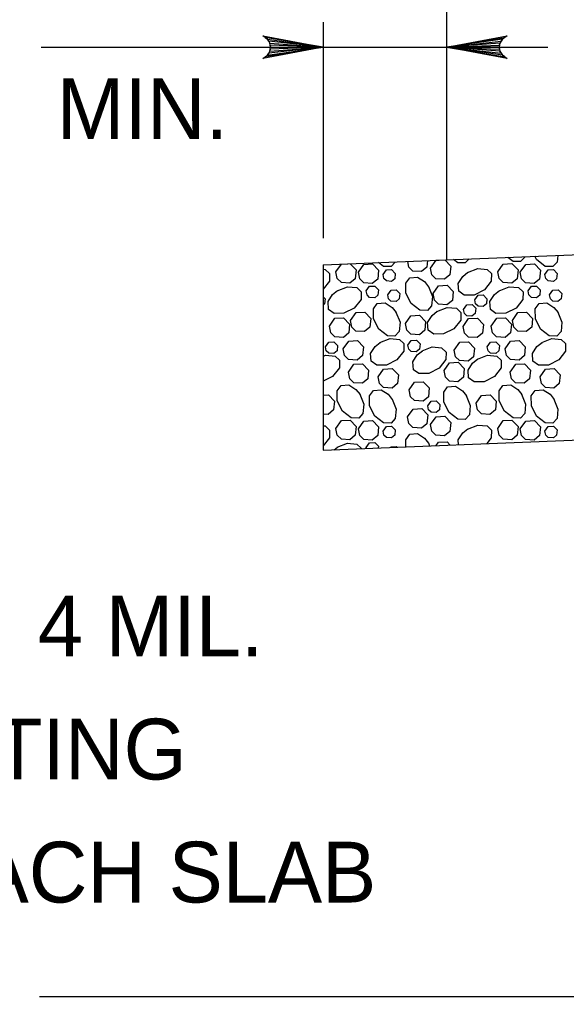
# Model space of a CAD drawing. Extents: x 636530 to 644067, y 294168 to 299122.
# Drawn here: x 639604.75 to 639631.77, y 297998.64 to 298046.86 of the extents above; entities that cross this region are included whole.
import ezdxf

# ---------------------------------------------------------------- set-up
doc = ezdxf.new("R2010")
doc.units = 0
doc.layers.add('1', color=7, linetype='Continuous')

msp = doc.modelspace()

# ---------------------------------------------------------------- linework, layer by layer
at = {"layer": '1'}
for p, q in [((639625.848, 298055.322), (639625.848, 298035.002)), ((639619.752, 298046.734), (639619.752, 298036.072)), ((639605.818, 298045.497), (639630.845, 298045.497)), ((639625.848, 298035.002), (639744.638, 298039.753)), ((639619.752, 298034.758), (639625.848, 298035.002)), ((639619.752, 298034.758), (639619.752, 298025.606)), ((639619.752, 298025.606), (639744.912, 298030.613)), ((639605.738, 297998.644), (639644.858, 297998.644))]:
    msp.add_line(p, q, dxfattribs=at)
for points in [[(639619.752, 298045.497), (639616.769, 298044.937), (639616.884, 298045.017), (639616.999, 298045.097), (639617.059, 298045.197), (639617.118, 298045.297), (639617.135, 298045.397), (639617.152, 298045.497), (639617.135, 298045.597), (639617.118, 298045.697), (639617.059, 298045.797), (639616.999, 298045.897), (639616.884, 298045.976), (639616.769, 298046.056), (639619.752, 298045.497), (639616.884, 298045.976), (639616.999, 298045.897), (639619.752, 298045.497), (639617.059, 298045.797), (639617.118, 298045.697), (639619.752, 298045.497), (639617.135, 298045.597), (639617.152, 298045.497), (639619.752, 298045.497), (639617.135, 298045.397), (639617.118, 298045.297), (639619.752, 298045.497), (639617.059, 298045.197), (639616.999, 298045.097), (639619.752, 298045.497), (639616.884, 298045.017)], [(639625.848, 298045.497), (639628.831, 298046.056), (639628.716, 298045.976), (639628.601, 298045.897), (639628.541, 298045.797), (639628.482, 298045.697), (639628.465, 298045.597), (639628.448, 298045.497), (639628.465, 298045.397), (639628.482, 298045.297), (639628.541, 298045.197), (639628.601, 298045.097), (639628.716, 298045.017), (639628.831, 298044.937), (639625.848, 298045.497), (639628.716, 298045.017), (639628.601, 298045.097), (639625.848, 298045.497), (639628.541, 298045.197), (639628.482, 298045.297), (639625.848, 298045.497), (639628.465, 298045.397), (639628.448, 298045.497), (639625.848, 298045.497), (639628.465, 298045.597), (639628.482, 298045.697), (639625.848, 298045.497), (639628.541, 298045.797), (639628.601, 298045.897), (639625.848, 298045.497), (639628.716, 298045.976)], [(639623.311, 298034.9), (639623.31, 298034.889), (639623.101, 298034.67), (639622.726, 298034.677), (639622.483, 298034.867)], [(639624.906, 298034.964), (639624.874, 298034.639), (639624.608, 298034.419), (639624.184, 298034.449), (639623.985, 298034.643), (639623.93, 298034.925)], [(639625.056, 298034.596), (639625.325, 298034.978), (639625.479, 298034.987)], [(639625.759, 298034.998), (639626.053, 298034.693), (639626.01, 298034.259), (639625.745, 298034.039), (639625.321, 298034.07), (639625.121, 298034.263), (639625.057, 298034.595)], [(639626.956, 298035.046), (639626.769, 298034.849), (639626.394, 298034.856), (639626.19, 298035.015)], [(639629.713, 298035.156), (639629.711, 298035.133), (639629.502, 298034.914), (639629.127, 298034.921), (639628.869, 298035.122)], [(639631.334, 298035.221), (639631.305, 298034.889), (639631.096, 298034.67), (639630.721, 298034.677), (639630.295, 298035.01), (639630.212, 298035.176)], [(639619.752, 298034.539), (639619.847, 298034.53), (639620.067, 298034.322), (639620.06, 298033.947), (639619.752, 298033.553)], [(639621.082, 298034.811), (639621.379, 298034.504), (639621.336, 298034.07), (639621.07, 298033.849), (639620.647, 298033.88), (639620.447, 298034.073), (639620.382, 298034.406)], [(639620.382, 298034.406), (639620.651, 298034.789), (639620.953, 298034.806)], [(639621.488, 298034.39), (639621.757, 298034.772), (639622.187, 298034.797), (639622.485, 298034.487), (639622.442, 298034.054), (639622.177, 298033.833), (639621.753, 298033.864), (639621.553, 298034.057), (639621.489, 298034.39)], [(639622.712, 298034.272), (639622.873, 298034.501), (639623.131, 298034.516), (639623.31, 298034.33), (639623.284, 298034.07), (639623.125, 298033.938), (639622.871, 298033.956), (639622.751, 298034.072), (639622.712, 298034.271)], [(639626.878, 298034.371), (639627.381, 298034.57), (639627.843, 298034.53), (639628.062, 298034.322), (639628.055, 298033.947), (639627.722, 298033.521), (639627.207, 298033.263), (639626.721, 298033.254), (639626.448, 298033.449), (639626.422, 298033.835), (639626.644, 298034.181), (639626.898, 298034.384)], [(639628.378, 298034.406), (639628.646, 298034.789), (639629.076, 298034.813), (639629.374, 298034.504), (639629.331, 298034.07), (639629.066, 298033.849), (639628.642, 298033.88), (639628.443, 298034.073), (639628.378, 298034.406)], [(639629.484, 298034.39), (639629.753, 298034.772), (639630.182, 298034.797), (639630.481, 298034.487), (639630.437, 298034.054), (639630.172, 298033.833), (639629.748, 298033.864), (639629.549, 298034.057), (639629.484, 298034.39)], [(639630.707, 298034.272), (639630.869, 298034.501), (639631.126, 298034.516), (639631.305, 298034.33), (639631.279, 298034.07), (639631.12, 298033.938), (639630.866, 298033.956), (639630.746, 298034.072), (639630.707, 298034.271)], [(639624.947, 298033.691), (639625.147, 298033.188), (639625.107, 298032.726), (639624.898, 298032.506), (639624.523, 298032.513), (639624.097, 298032.847), (639623.84, 298033.362), (639623.831, 298033.847), (639624.025, 298034.12), (639624.412, 298034.146), (639624.758, 298033.925), (639624.96, 298033.671)], [(639620.443, 298033.472), (639620.946, 298033.672), (639621.408, 298033.632), (639621.628, 298033.423), (639621.621, 298033.048), (639621.287, 298032.622), (639620.772, 298032.364), (639620.287, 298032.356), (639620.013, 298032.55), (639619.988, 298032.937), (639620.209, 298033.283), (639620.463, 298033.485)], [(639621.88, 298033.464), (639622.041, 298033.694), (639622.299, 298033.709), (639622.478, 298033.523), (639622.452, 298033.263), (639622.293, 298033.13), (639622.038, 298033.149), (639621.919, 298033.265), (639621.88, 298033.464)], [(639622.939, 298033.275), (639623.1, 298033.505), (639623.358, 298033.52), (639623.537, 298033.334), (639623.511, 298033.074), (639623.352, 298032.941), (639623.098, 298032.96), (639622.978, 298033.076), (639622.939, 298033.275)], [(639625.176, 298033.337), (639625.445, 298033.72), (639625.874, 298033.744), (639626.173, 298033.435), (639626.13, 298033.001), (639625.864, 298032.78), (639625.44, 298032.811), (639625.241, 298033.004), (639625.176, 298033.337)], [(639628.438, 298033.472), (639628.941, 298033.672), (639629.403, 298033.632), (639629.623, 298033.423), (639629.616, 298033.048), (639629.283, 298032.622), (639628.768, 298032.364), (639628.282, 298032.356), (639628.009, 298032.55), (639627.983, 298032.937), (639628.205, 298033.283), (639628.459, 298033.485)], [(639629.875, 298033.464), (639630.036, 298033.694), (639630.294, 298033.709), (639630.473, 298033.523), (639630.447, 298033.263), (639630.288, 298033.13), (639630.034, 298033.149), (639629.914, 298033.265), (639629.875, 298033.464)], [(639630.934, 298033.275), (639631.096, 298033.505), (639631.353, 298033.52), (639631.532, 298033.334), (639631.506, 298033.074), (639631.347, 298032.941), (639631.093, 298032.96), (639630.973, 298033.076), (639630.934, 298033.275)], [(639619.752, 298033.175), (639619.842, 298033.082), (639619.816, 298032.822), (639619.752, 298032.768)], [(639627.24, 298033.023), (639627.401, 298033.253), (639627.659, 298033.267), (639627.838, 298033.082), (639627.812, 298032.822), (639627.653, 298032.689), (639627.398, 298032.708), (639627.279, 298032.824), (639627.24, 298033.023)], [(639623.345, 298032.422), (639623.545, 298031.919), (639623.505, 298031.457), (639623.296, 298031.237), (639622.921, 298031.244), (639622.495, 298031.578), (639622.237, 298032.093), (639622.229, 298032.578), (639622.423, 298032.852), (639622.81, 298032.877), (639623.156, 298032.656), (639623.358, 298032.402)], [(639625.364, 298032.448), (639625.867, 298032.647), (639626.329, 298032.607), (639626.549, 298032.398), (639626.542, 298032.023), (639626.208, 298031.597), (639625.693, 298031.34), (639625.208, 298031.331), (639624.935, 298031.525), (639624.909, 298031.912), (639625.13, 298032.258), (639625.384, 298032.46)], [(639626.685, 298032.557), (639626.846, 298032.786), (639627.104, 298032.801), (639627.283, 298032.615), (639627.257, 298032.355), (639627.098, 298032.223), (639626.843, 298032.241), (639626.724, 298032.357), (639626.685, 298032.557)], [(639631.341, 298032.422), (639631.54, 298031.919), (639631.5, 298031.457), (639631.291, 298031.237), (639630.916, 298031.244), (639630.49, 298031.578), (639630.233, 298032.093), (639630.224, 298032.578), (639630.418, 298032.852), (639630.805, 298032.877), (639631.151, 298032.656), (639631.354, 298032.402)], [(639620.059, 298031.732), (639620.328, 298032.114), (639620.757, 298032.139), (639621.056, 298031.829), (639621.012, 298031.396), (639620.747, 298031.175), (639620.323, 298031.206), (639620.124, 298031.399), (639620.059, 298031.732)], [(639621.102, 298032.012), (639621.371, 298032.395), (639621.8, 298032.419), (639622.099, 298032.11), (639622.055, 298031.676), (639621.79, 298031.456), (639621.366, 298031.486), (639621.167, 298031.68), (639621.102, 298032.012)], [(639623.813, 298031.858), (639624.082, 298032.24), (639624.512, 298032.265), (639624.81, 298031.955), (639624.767, 298031.522), (639624.502, 298031.301), (639624.078, 298031.332), (639623.878, 298031.525), (639623.814, 298031.858)], [(639626.667, 298031.716), (639626.936, 298032.098), (639627.365, 298032.123), (639627.664, 298031.814), (639627.62, 298031.38), (639627.355, 298031.159), (639626.931, 298031.19), (639626.732, 298031.383), (639626.667, 298031.716)], [(639628.054, 298031.732), (639628.323, 298032.114), (639628.753, 298032.139), (639629.051, 298031.829), (639629.008, 298031.396), (639628.743, 298031.175), (639628.319, 298031.206), (639628.119, 298031.399), (639628.055, 298031.732)], [(639629.097, 298032.012), (639629.366, 298032.395), (639629.795, 298032.419), (639630.094, 298032.11), (639630.051, 298031.676), (639629.785, 298031.456), (639629.362, 298031.486), (639629.162, 298031.68), (639629.097, 298032.012)], [(639620.743, 298030.608), (639621.012, 298030.99), (639621.442, 298031.015), (639621.74, 298030.705), (639621.697, 298030.272), (639621.432, 298030.051), (639621.008, 298030.082), (639620.808, 298030.275), (639620.744, 298030.608)], [(639622.548, 298030.914), (639623.051, 298031.113), (639623.513, 298031.073), (639623.733, 298030.864), (639623.726, 298030.489), (639623.392, 298030.063), (639622.877, 298029.806), (639622.392, 298029.797), (639622.118, 298029.991), (639622.092, 298030.378), (639622.314, 298030.724), (639622.568, 298030.927)], [(639623.936, 298030.795), (639624.097, 298031.025), (639624.355, 298031.039), (639624.534, 298030.854), (639624.508, 298030.594), (639624.349, 298030.461), (639624.094, 298030.48), (639623.975, 298030.596), (639623.936, 298030.795)], [(639628.739, 298030.608), (639629.008, 298030.99), (639629.437, 298031.015), (639629.735, 298030.705), (639629.692, 298030.272), (639629.427, 298030.051), (639629.003, 298030.082), (639628.804, 298030.275), (639628.739, 298030.608)], [(639630.543, 298030.914), (639631.046, 298031.113), (639631.508, 298031.073), (639631.728, 298030.864), (639631.721, 298030.489), (639631.388, 298030.063), (639630.873, 298029.806), (639630.387, 298029.797), (639630.114, 298029.991), (639630.088, 298030.378), (639630.31, 298030.724), (639630.564, 298030.927)], [(639619.862, 298030.707), (639620.023, 298030.936), (639620.281, 298030.951), (639620.46, 298030.765), (639620.434, 298030.505), (639620.275, 298030.373), (639620.021, 298030.391), (639619.901, 298030.507), (639619.862, 298030.707)], [(639624.633, 298030.501), (639625.136, 298030.7), (639625.598, 298030.66), (639625.817, 298030.451), (639625.81, 298030.076), (639625.477, 298029.65), (639624.962, 298029.393), (639624.476, 298029.384), (639624.203, 298029.578), (639624.177, 298029.965), (639624.399, 298030.311), (639624.653, 298030.514)], [(639626.226, 298030.55), (639626.495, 298030.932), (639626.924, 298030.957), (639627.223, 298030.647), (639627.179, 298030.214), (639626.914, 298029.993), (639626.49, 298030.024), (639626.291, 298030.217), (639626.226, 298030.55)], [(639627.857, 298030.707), (639628.019, 298030.936), (639628.276, 298030.951), (639628.456, 298030.765), (639628.43, 298030.505), (639628.271, 298030.373), (639628.016, 298030.391), (639627.896, 298030.507), (639627.858, 298030.707)], [(639619.752, 298030.245), (639619.873, 298030.293), (639620.335, 298030.253), (639620.555, 298030.045), (639620.548, 298029.67), (639620.215, 298029.244), (639619.752, 298029.012)], [(639627.366, 298030.094), (639627.869, 298030.293), (639628.331, 298030.253), (639628.55, 298030.045), (639628.543, 298029.67), (639628.21, 298029.244), (639627.695, 298028.986), (639627.209, 298028.977), (639626.936, 298029.172), (639626.91, 298029.558), (639627.132, 298029.904), (639627.386, 298030.107)], [(639620.996, 298029.463), (639621.265, 298029.845), (639621.695, 298029.87), (639621.993, 298029.56), (639621.95, 298029.127), (639621.685, 298028.906), (639621.261, 298028.937), (639621.061, 298029.13), (639620.997, 298029.463)], [(639622.467, 298029.228), (639622.735, 298029.611), (639623.165, 298029.635), (639623.463, 298029.326), (639623.42, 298028.892), (639623.155, 298028.672), (639622.731, 298028.702), (639622.532, 298028.896), (639622.467, 298029.228)], [(639625.72, 298029.538), (639625.989, 298029.92), (639626.418, 298029.945), (639626.717, 298029.635), (639626.673, 298029.202), (639626.408, 298028.981), (639625.984, 298029.012), (639625.785, 298029.205), (639625.72, 298029.538)], [(639628.992, 298029.463), (639629.261, 298029.845), (639629.69, 298029.87), (639629.988, 298029.56), (639629.945, 298029.127), (639629.68, 298028.906), (639629.256, 298028.937), (639629.057, 298029.13), (639628.992, 298029.463)], [(639630.462, 298029.228), (639630.731, 298029.611), (639631.16, 298029.635), (639631.459, 298029.326), (639631.415, 298028.892), (639631.15, 298028.672), (639630.726, 298028.702), (639630.527, 298028.896), (639630.462, 298029.228)], [(639621.556, 298028.373), (639621.755, 298027.87), (639621.715, 298027.408), (639621.507, 298027.188), (639621.132, 298027.195), (639620.706, 298027.528), (639620.448, 298028.044), (639620.439, 298028.529), (639620.634, 298028.802), (639621.02, 298028.828), (639621.366, 298028.607), (639621.569, 298028.353)], [(639623.15, 298028.129), (639623.35, 298027.626), (639623.31, 298027.164), (639623.101, 298026.944), (639622.726, 298026.951), (639622.3, 298027.284), (639622.042, 298027.8), (639622.034, 298028.285), (639622.228, 298028.558), (639622.615, 298028.584), (639622.961, 298028.363), (639623.163, 298028.109)], [(639623.995, 298028.578), (639624.264, 298028.96), (639624.694, 298028.985), (639624.992, 298028.675), (639624.949, 298028.242), (639624.684, 298028.021), (639624.26, 298028.052), (639624.06, 298028.245), (639623.996, 298028.578)], [(639626.818, 298028.308), (639627.018, 298027.805), (639626.978, 298027.343), (639626.769, 298027.123), (639626.394, 298027.13), (639625.968, 298027.463), (639625.71, 298027.978), (639625.702, 298028.464), (639625.896, 298028.737), (639626.283, 298028.763), (639626.629, 298028.541), (639626.831, 298028.287)], [(639629.551, 298028.373), (639629.751, 298027.87), (639629.711, 298027.408), (639629.502, 298027.188), (639629.127, 298027.195), (639628.701, 298027.528), (639628.443, 298028.044), (639628.435, 298028.529), (639628.629, 298028.802), (639629.016, 298028.828), (639629.362, 298028.607), (639629.564, 298028.353)], [(639631.146, 298028.129), (639631.345, 298027.626), (639631.305, 298027.164), (639631.096, 298026.944), (639630.721, 298026.951), (639630.295, 298027.284), (639630.038, 298027.8), (639630.029, 298028.285), (639630.223, 298028.558), (639630.61, 298028.584), (639630.956, 298028.363), (639631.159, 298028.109)], [(639619.752, 298028.32), (639620.004, 298028.334), (639620.303, 298028.025), (639620.26, 298027.591), (639619.994, 298027.371), (639619.752, 298027.388)], [(639627.301, 298027.927), (639627.57, 298028.31), (639628, 298028.334), (639628.298, 298028.025), (639628.255, 298027.591), (639627.99, 298027.371), (639627.566, 298027.401), (639627.366, 298027.595), (639627.302, 298027.927)], [(639623.92, 298027.25), (639624.189, 298027.632), (639624.618, 298027.657), (639624.917, 298027.347), (639624.874, 298026.913), (639624.608, 298026.693), (639624.184, 298026.724), (639623.985, 298026.917), (639623.92, 298027.249)], [(639624.919, 298027.794), (639625.081, 298028.024), (639625.338, 298028.038), (639625.517, 298027.853), (639625.492, 298027.592), (639625.332, 298027.46), (639625.078, 298027.479), (639624.958, 298027.595), (639624.92, 298027.794)], [(639625.056, 298026.87), (639625.325, 298027.252), (639625.755, 298027.277), (639626.053, 298026.967), (639626.01, 298026.534), (639625.745, 298026.313), (639625.321, 298026.344), (639625.121, 298026.537), (639625.057, 298026.87)], [(639619.752, 298026.813), (639619.847, 298026.805), (639620.067, 298026.596), (639620.06, 298026.221), (639619.752, 298025.827)], [(639620.382, 298026.68), (639620.651, 298027.063), (639621.08, 298027.087), (639621.379, 298026.778), (639621.336, 298026.344), (639621.07, 298026.124), (639620.647, 298026.154), (639620.447, 298026.348), (639620.382, 298026.68)], [(639621.488, 298026.664), (639621.757, 298027.046), (639622.187, 298027.071), (639622.485, 298026.761), (639622.442, 298026.328), (639622.177, 298026.107), (639621.753, 298026.138), (639621.553, 298026.331), (639621.489, 298026.664)], [(639622.712, 298026.546), (639622.873, 298026.775), (639623.131, 298026.79), (639623.31, 298026.604), (639623.284, 298026.344), (639623.125, 298026.212), (639622.871, 298026.23), (639622.751, 298026.346), (639622.712, 298026.546)], [(639626.438, 298025.874), (639626.422, 298026.11), (639626.644, 298026.455), (639626.898, 298026.658)], [(639626.878, 298026.645), (639627.381, 298026.845), (639627.843, 298026.805), (639628.062, 298026.596), (639628.055, 298026.221), (639627.827, 298025.929)], [(639628.378, 298026.68), (639628.646, 298027.063), (639629.076, 298027.087), (639629.374, 298026.778), (639629.331, 298026.344), (639629.066, 298026.124), (639628.642, 298026.154), (639628.443, 298026.348), (639628.378, 298026.68)], [(639629.484, 298026.664), (639629.753, 298027.046), (639630.182, 298027.071), (639630.481, 298026.761), (639630.437, 298026.328), (639630.172, 298026.107), (639629.748, 298026.138), (639629.549, 298026.331), (639629.484, 298026.664)], [(639630.707, 298026.546), (639630.869, 298026.775), (639631.126, 298026.79), (639631.305, 298026.604), (639631.279, 298026.344), (639631.12, 298026.212), (639630.866, 298026.23), (639630.746, 298026.346), (639630.707, 298026.546)], [(639623.837, 298025.77), (639623.831, 298026.121), (639624.025, 298026.395), (639624.412, 298026.421), (639624.758, 298026.199), (639624.96, 298025.945)], [(639620.299, 298025.628), (639620.463, 298025.759)], [(639620.443, 298025.747), (639620.946, 298025.946), (639621.408, 298025.906), (639621.628, 298025.697), (639621.627, 298025.681)], [(639621.88, 298025.739), (639622.041, 298025.968), (639622.299, 298025.983), (639622.478, 298025.797), (639622.469, 298025.715)], [(639621.889, 298025.692), (639621.88, 298025.739)], [(639623.072, 298025.739), (639623.1, 298025.779), (639623.358, 298025.794), (639623.398, 298025.752)], [(639624.947, 298025.965), (639625.006, 298025.817)], [(639625.329, 298025.829), (639625.445, 298025.994), (639625.874, 298026.018), (639626.029, 298025.857)]]:
    msp.add_lwpolyline(points, dxfattribs=at)

# ---------------------------------------------------------------- texts
for s, p in [('MIN.', (639606.585, 298040.957)), ('PROVIDE 2 LAYERS OF 4 MIL.', (639559.508, 298015.425)), ('POLYETHYLENE SHEETING', (639559.508, 298009.353)), ('UNDERNEATH APPROACH SLAB', (639559.508, 298003.281))]:
    msp.add_text(s, height=3, dxfattribs=at).set_placement(p)

doc.saveas('drawing.dxf')
